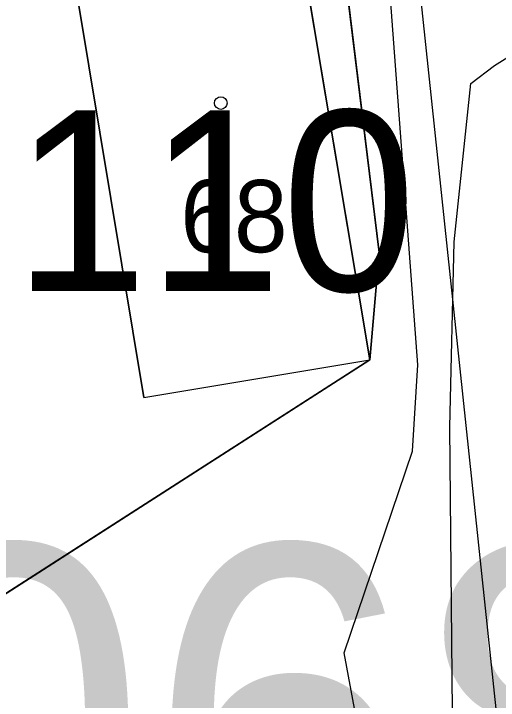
# Model space of a CAD drawing. Extents: x -706130 to -698555, y -971544 to -967260.
# Drawn here: x -704409.63 to -704396.2, y -969331.07 to -969312.05 of the extents above; entities that cross this region are included whole.
import ezdxf

# ---------------------------------------------------------------- set-up
doc = ezdxf.new("R2010")
doc.units = 0
for name, color, linetype in [('Docházková izochrona - BUS S', 7, 'Continuous'), ('Docházková izochrona - VLAK N', 7, 'Continuous'), ('Kanalizace_stoka bez rozlišení N', 7, 'Continuous'), ('KN_Budovy', 7, 'Continuous'), ('KN_Budovy_cisla_domovni', 7, 'Continuous'), ('KN_Hranice_parcel', 7, 'Continuous'), ('KN_Hranice_parcel_vnitrni_kresba', 7, 'Continuous'), ('KN_Parcelni cisla', 7, 'Continuous'), ('KN_Polygon parcely', 7, 'Continuous'), ('KN_POZEMKY_13_ZASTAVENA PLOCHA', 7, 'Continuous'), ('KN_POZEMKY_14_OSTATNI PLOCHA', 7, 'Continuous'), ('KN_VYUZITI_17_ostatni plocha_ostatni komunikace', 7, 'Continuous'), ('KN_Značky budov', 7, 'Continuous'), ('Plochy smíšené obytné venkovské S', 7, 'Continuous'), ('Plochy verejnych prostranstvi - komunikace ostatni S', 7, 'Continuous'), ('Plynovody STL S', 7, 'Continuous'), ('Regulační bloky zastavěné S', 7, 'Continuous'), ('Regulační bloky_číslo S NEZAPINAT', 7, 'Continuous'), ('Vodovodní řady - rozváděcí S', 7, 'Continuous')]:
    doc.layers.add(name, color=color, linetype=linetype)

msp = doc.modelspace()

# ---------------------------------------------------------------- linework, layer by layer
at = {"layer": 'Docházková izochrona - BUS S'}
msp.add_arc((-704475.99, -969462.395), 400, 57.53029, 230.24409, dxfattribs=at)
at = {"layer": 'Docházková izochrona - VLAK N'}
msp.add_circle((-704165.451, -969778.767), 800, dxfattribs=at)
at = {"layer": 'Kanalizace_stoka bez rozlišení N'}
msp.add_lwpolyline([(-704399.788, -969363.634), (-704395.989, -969362.464), (-704395.367, -969339.681), (-704400.357, -969292.574), (-704396.259, -969273.041), (-704370.093, -969265.085), (-704345.335, -969262.722), (-704310.046, -969251.735)], dxfattribs=at)
at = {"layer": 'KN_Budovy'}
msp.add_lwpolyline([(-704407.85, -969311.65), (-704406.02, -969322.68), (-704399.76, -969321.64), (-704401.6, -969310.61)], close=True, dxfattribs=at)
at = {"layer": 'KN_Hranice_parcel'}
msp.add_lwpolyline([(-704410.8, -969328.72), (-704399.76, -969321.64), (-704399.5, -969318.67), (-704401.27, -969304.17)], dxfattribs=at)
at = {"layer": 'KN_Hranice_parcel_vnitrni_kresba'}
for p, q in [((-704401.6, -969310.61), (-704399.76, -969321.64)), ((-704406.02, -969322.68), (-704407.85, -969311.65)), ((-704406.02, -969322.68), (-704399.76, -969321.64))]:
    msp.add_line(p, q, dxfattribs=at)
at = {"layer": 'KN_Polygon parcely'}
msp.add_lwpolyline([(-704395.47, -969268.84), (-704402.37, -969273.8), (-704402.85, -969291.37), (-704401.27, -969304.17), (-704399.5, -969318.67), (-704399.76, -969321.64), (-704410.8, -969328.72), (-704411.85, -969329.41), (-704419.9, -969331.05), (-704421.87, -969313.99), (-704422.54, -969308.21), (-704424.05, -969295.14), (-704424.91, -969287.72), (-704422.02, -969274.97), (-704425.28, -969273.79), (-704424.47, -969267.74), (-704421.07, -969255.68), (-704420.84, -969254.67), (-704423.78, -969253.5), (-704418.65, -969243.98), (-704413.74, -969234.87), (-704413.35, -969234.94), (-704399.9, -969221.68)], dxfattribs=at)
msp.add_lwpolyline([(-704399.76, -969321.64), (-704399.5, -969318.67), (-704401.27, -969304.17), (-704410, -969305.6), (-704410.11, -969309.37), (-704412.43, -969312.66), (-704410.8, -969328.72)], close=True, dxfattribs=at)
at = {"layer": 'KN_POZEMKY_13_ZASTAVENA PLOCHA'}
for p, q in [((-704401.27, -969304.17), (-704399.5, -969318.67)), ((-704399.5, -969318.67), (-704399.76, -969321.64)), ((-704399.76, -969321.64), (-704410.8, -969328.72))]:
    msp.add_line(p, q, dxfattribs=at)
at = {"layer": 'KN_POZEMKY_14_OSTATNI PLOCHA'}
for p, q in [((-704399.5, -969318.67), (-704401.27, -969304.17)), ((-704399.76, -969321.64), (-704399.5, -969318.67)), ((-704410.8, -969328.72), (-704399.76, -969321.64))]:
    msp.add_line(p, q, dxfattribs=at)
at = {"layer": 'KN_VYUZITI_17_ostatni plocha_ostatni komunikace'}
for p, q in [((-704399.5, -969318.67), (-704401.27, -969304.17)), ((-704399.76, -969321.64), (-704399.5, -969318.67)), ((-704410.8, -969328.72), (-704399.76, -969321.64))]:
    msp.add_line(p, q, dxfattribs=at)
at = {"layer": 'KN_Značky budov'}
msp.add_circle((-704403.887, -969314.529), 0.175, dxfattribs=at)
at = {"layer": 'Plochy smíšené obytné venkovské S'}
msp.add_line((-704410.8, -969328.72), (-704399.76, -969321.64), dxfattribs=at)
msp.add_lwpolyline([(-704399.76, -969321.64), (-704399.5, -969318.67), (-704401.27, -969304.17)], dxfattribs=at)
at = {"layer": 'Plochy verejnych prostranstvi - komunikace ostatni S'}
msp.add_line((-704399.76, -969321.64), (-704410.8, -969328.72), dxfattribs=at)
msp.add_lwpolyline([(-704401.27, -969304.17), (-704399.5, -969318.67), (-704399.76, -969321.64)], dxfattribs=at)
at = {"layer": 'Plynovody STL S'}
msp.add_lwpolyline([(-704400.69, -969363.44), (-704396.93, -969361.09), (-704396.64, -969359.632), (-704396.58, -969359.33), (-704395.92, -969354.2), (-704400.47, -969329.76), (-704398.57, -969324.17), (-704398.43, -969321.78), (-704399.18, -969311.62), (-704401.52, -969290.98), (-704401.706, -969288.011), (-704401.2, -969282.29), (-704400.605, -969279.894), (-704399.488, -969277.048), (-704397.83, -969274.182), (-704396.31, -969272.23), (-704394.07, -969270.03), (-704392.348, -969268.718), (-704389.91, -969267.28), (-704379.2, -969263.73), (-704369.979, -969259.809), (-704366.97, -969258.53), (-704366.482, -969258.322)], dxfattribs=at)
at = {"layer": 'Regulační bloky zastavěné S'}
msp.add_line((-704410.8, -969328.72), (-704399.76, -969321.64), dxfattribs=at)
msp.add_lwpolyline([(-704399.76, -969321.64), (-704399.5, -969318.67), (-704401.27, -969304.17)], dxfattribs=at)
at = {"layer": 'Vodovodní řady - rozváděcí S'}
msp.add_lwpolyline([(-704399.024, -969365.828), (-704396.9, -969364.011), (-704394.311, -969361.339), (-704394.497, -969350.537), (-704395.38, -969345.408), (-704397.444, -969333.357), (-704397.537, -969323.508), (-704397.416, -969318.375), (-704396.952, -969313.982), (-704396.296, -969313.484), (-704392.59, -969311.164)], dxfattribs=at)

# ---------------------------------------------------------------- texts
at = {"layer": 'KN_Budovy_cisla_domovni'}
msp.add_text('110', height=5, dxfattribs=at).set_placement((-704409.633, -969319.734))
at = {"layer": 'KN_Parcelni cisla'}
msp.add_text('68', height=2, dxfattribs=at).set_placement((-704405.01, -969318.66))
at = {"layer": 'Regulační bloky_číslo S NEZAPINAT'}
msp.add_text('068', height=10, dxfattribs=at).set_placement((-704413.367, -969336.777))

doc.saveas('drawing.dxf')
